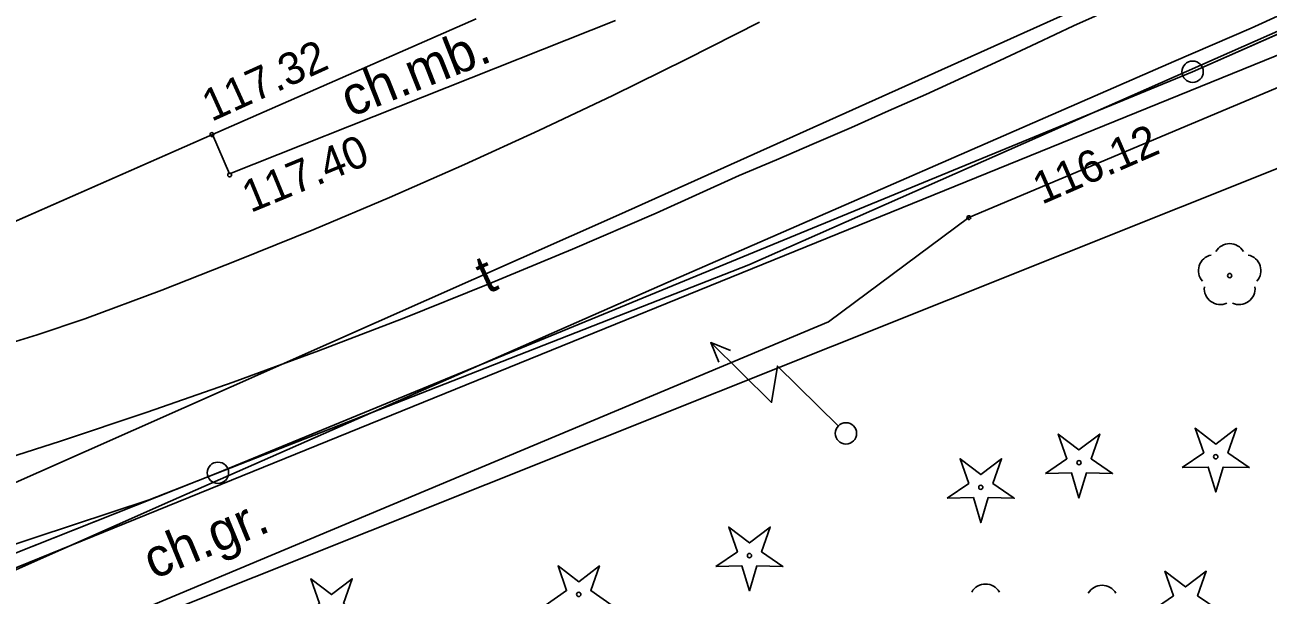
# Model space of a CAD drawing. Extents: x 6434771 to 6436222, y 5663454 to 5664782.
# Drawn here: x 6435180.31 to 6435209.44, y 5664181.62 to 5664194.98 of the extents above; entities that cross this region are included whole.
import ezdxf

# ---------------------------------------------------------------- set-up
doc = ezdxf.new("R2010")
doc.units = 0
for name, color, linetype in [('Warstwa 1', 7, 'Continuous'), ('Warstwa 10', 7, 'Continuous'), ('Warstwa 11', 7, 'Continuous'), ('Warstwa 12', 7, 'Continuous'), ('Warstwa 13', 7, 'Continuous'), ('Warstwa 14', 7, 'Continuous'), ('Warstwa 25', 7, 'Continuous'), ('Warstwa 37', 7, 'Continuous'), ('Warstwa 4', 7, 'Continuous'), ('Warstwa 40', 7, 'Continuous'), ('Warstwa 5', 7, 'Continuous'), ('Warstwa 6', 7, 'Continuous'), ('Warstwa 8', 7, 'Continuous'), ('Warstwa 9', 7, 'Continuous')]:
    doc.layers.add(name, color=color, linetype=linetype)

msp = doc.modelspace()

# ---------------------------------------------------------------- linework, layer by layer
at = {"layer": 'Warstwa 1'}
for p, q in [((6435207.671, 5664193.885), (6435247.344, 5664211.396)), ((6435207.671, 5664193.885), (6435247.344, 5664211.396)), ((6435184.837, 5664184.49), (6435207.671, 5664193.885)), ((6435184.837, 5664184.49), (6435207.671, 5664193.885)), ((6435157.213, 5664173.533), (6435184.837, 5664184.49)), ((6435157.213, 5664173.533), (6435184.837, 5664184.49))]:
    msp.add_line(p, q, dxfattribs=at)
msp.add_circle((6435199.549, 5664185.412), 0.25, dxfattribs=at)
at = {"layer": 'Warstwa 10'}
for points in [[(6435204.225, 5664184.473), (6435204.727, 5664184.82), (6435204.525, 5664185.396), (6435205.01, 5664185.026), (6435205.495, 5664185.396), (6435205.293, 5664184.82), (6435205.795, 5664184.473), (6435205.185, 5664184.487), (6435205.01, 5664183.903), (6435204.835, 5664184.487)], [(6435207.429, 5664184.611), (6435207.931, 5664184.958), (6435207.729, 5664185.534), (6435208.214, 5664185.164), (6435208.699, 5664185.534), (6435208.497, 5664184.958), (6435208.999, 5664184.611), (6435208.389, 5664184.625), (6435208.214, 5664184.041), (6435208.039, 5664184.625)], [(6435201.925, 5664183.895), (6435202.427, 5664184.242), (6435202.225, 5664184.818), (6435202.71, 5664184.448), (6435203.195, 5664184.818), (6435202.993, 5664184.242), (6435203.495, 5664183.895), (6435202.885, 5664183.909), (6435202.71, 5664183.325), (6435202.535, 5664183.909)], [(6435196.505, 5664182.295), (6435197.007, 5664182.642), (6435196.805, 5664183.218), (6435197.29, 5664182.848), (6435197.775, 5664183.218), (6435197.573, 5664182.642), (6435198.075, 5664182.295), (6435197.465, 5664182.309), (6435197.29, 5664181.725), (6435197.115, 5664182.309)], [(6435192.505, 5664181.385), (6435193.007, 5664181.732), (6435192.805, 5664182.308), (6435193.29, 5664181.938), (6435193.775, 5664182.308), (6435193.573, 5664181.732), (6435194.075, 5664181.385), (6435193.465, 5664181.399), (6435193.29, 5664180.815), (6435193.115, 5664181.399)], [(6435206.721, 5664181.262), (6435207.223, 5664181.609), (6435207.021, 5664182.185), (6435207.506, 5664181.815), (6435207.991, 5664182.185), (6435207.789, 5664181.609), (6435208.291, 5664181.262), (6435207.681, 5664181.276), (6435207.506, 5664180.692), (6435207.331, 5664181.276)], [(6435186.715, 5664181.085), (6435187.217, 5664181.432), (6435187.015, 5664182.008), (6435187.5, 5664181.638), (6435187.985, 5664182.008), (6435187.783, 5664181.432), (6435188.285, 5664181.085), (6435187.675, 5664181.099), (6435187.5, 5664180.515), (6435187.325, 5664181.099)]]:
    msp.add_lwpolyline(points, close=True, dxfattribs=at)
for centre, radius in [((6435207.671, 5664193.885), 0.25), ((6435207.671, 5664193.885), 0.25), ((6435208.214, 5664184.866), 0.05), ((6435184.837, 5664184.49), 0.25), ((6435184.837, 5664184.49), 0.25), ((6435205.01, 5664184.728), 0.05), ((6435202.71, 5664184.15), 0.05), ((6435197.29, 5664182.55), 0.05), ((6435193.29, 5664181.64), 0.05)]:
    msp.add_circle(centre, radius, dxfattribs=at)
at = {"layer": 'Warstwa 11'}
msp.add_circle((6435208.54, 5664189.11), 0.05, dxfattribs=at)
for centre, start, end in [((6435208.54, 5664189.485), 30.1471, 149.8529), ((6435208.183, 5664189.226), 102.1471, 221.8529), ((6435208.897, 5664189.226), 318.1471, 77.8529), ((6435208.32, 5664188.807), 174.1471, 293.8529), ((6435208.76, 5664188.807), 246.1471, 5.8529), ((6435202.82, 5664181.509), 30.1471, 149.8529), ((6435205.55, 5664181.481), 30.1471, 149.8529)]:
    msp.add_arc(centre, 0.375, start, end, dxfattribs=at)
at = {"layer": 'Warstwa 12'}
for points in [[(6435281.015, 5664229.581), (6435277.645, 5664228.094), (6435276.508, 5664227.504), (6435272.02, 5664225.546), (6435268.408, 5664223.957), (6435257.54, 5664219.119), (6435244.366, 5664213.151), (6435239.776, 5664211.095), (6435226.173, 5664204.919), (6435211.959, 5664198.52), (6435206.598, 5664196.099), (6435204.1, 5664194.968)], [(6435281.015, 5664229.581), (6435277.645, 5664228.094), (6435276.508, 5664227.504), (6435272.02, 5664225.546), (6435268.408, 5664223.957), (6435257.54, 5664219.119), (6435244.366, 5664213.151), (6435239.776, 5664211.095), (6435226.173, 5664204.919), (6435211.959, 5664198.52), (6435206.598, 5664196.099), (6435204.1, 5664194.968)], [(6435209.047, 5664194.908), (6435213.79, 5664197.076), (6435220.057, 5664199.836), (6435224.313, 5664201.791), (6435227.367, 5664203.131), (6435231.76, 5664205.101), (6435237.666, 5664207.678), (6435246.447, 5664211.632), (6435253.649, 5664214.809), (6435261.59, 5664218.28), (6435263.639, 5664219.22), (6435265.731, 5664220.085), (6435268.264, 5664221.176), (6435272.331, 5664222.979), (6435278.445, 5664225.76), (6435280.983, 5664226.937)], [(6434951.727, 5664198.024), (6434957.926, 5664129.983), (6434961.97, 5664130.264), (6434970.187, 5664130.835), (6434974.947, 5664124.947), (6434990.17, 5664131.703), (6434990.854, 5664132.005), (6434994.237, 5664123.143), (6434999.18, 5664110.172), (6435001.706, 5664111.412), (6435036.932, 5664126.527), (6435044.825, 5664129.971), (6435047.01, 5664125.415), (6435062.997, 5664132.462), (6435089.634, 5664144.4), (6435128.506, 5664161.54), (6435147.181, 5664161.834), (6435151.583, 5664162.011), (6435155.497, 5664165.634), (6435159.038, 5664169.791), (6435160.945, 5664172.028), (6435199.14, 5664188.028), (6435202.43, 5664190.468), (6435212.86, 5664194.862)], [(6435128.757, 5664162.157), (6435149.015, 5664170.962), (6435162.491, 5664176.787), (6435174.947, 5664181.982), (6435194.232, 5664190.532), (6435204.1, 5664194.968)], [(6435128.757, 5664162.157), (6435149.015, 5664170.962), (6435162.491, 5664176.787), (6435174.947, 5664181.982), (6435194.232, 5664190.532), (6435204.1, 5664194.968)], [(6435130.397, 5664160.861), (6435141.9, 5664165.595), (6435152.15, 5664169.838), (6435160.364, 5664173.506), (6435163.929, 5664175.112), (6435167.96, 5664176.888), (6435173.581, 5664179.327), (6435183.729, 5664183.822), (6435195.389, 5664188.953), (6435207.232, 5664194.122), (6435209.047, 5664194.908)]]:
    msp.add_lwpolyline(points, dxfattribs=at)
at = {"layer": 'Warstwa 14'}
msp.add_circle((6435202.43, 5664190.468), 0.045, dxfattribs=at)
at = {"layer": 'Warstwa 25'}
for centre in [(6435184.697, 5664192.414), (6435185.111, 5664191.468)]:
    msp.add_circle(centre, 0.045, dxfattribs=at)
at = {"layer": 'Warstwa 37'}
for points in [[(6435204.883, 5664194.959), (6435216.695, 5664200.241), (6435253.975, 5664216.982), (6435281.004, 5664228.741)], [(6435181.722, 5664188.094), (6435183.52, 5664188.769), (6435185.307, 5664189.468), (6435187.085, 5664190.193), (6435188.853, 5664190.941), (6435190.61, 5664191.714), (6435192.356, 5664192.512), (6435194.091, 5664193.333), (6435195.815, 5664194.179), (6435197.526, 5664195.048)], [(6435197.048, 5664191.454), (6435197.926, 5664191.825), (6435198.803, 5664192.201), (6435199.678, 5664192.582), (6435200.55, 5664192.967), (6435201.421, 5664193.356), (6435202.29, 5664193.75), (6435203.156, 5664194.149), (6435204.021, 5664194.552), (6435204.883, 5664194.959)], [(6435179.119, 5664184.581), (6435181.153, 5664185.229), (6435183.177, 5664185.907), (6435185.192, 5664186.614), (6435187.196, 5664187.349), (6435189.19, 5664188.113), (6435191.172, 5664188.906), (6435193.143, 5664189.727), (6435195.101, 5664190.576), (6435197.048, 5664191.454)], [(6435171.43, 5664185.602), (6435172.594, 5664185.785), (6435173.754, 5664185.991), (6435174.909, 5664186.221), (6435176.06, 5664186.475), (6435177.205, 5664186.752), (6435178.344, 5664187.053), (6435179.477, 5664187.377), (6435180.603, 5664187.724), (6435181.722, 5664188.094)]]:
    msp.add_lwpolyline(points, dxfattribs=at)
at = {"layer": 'Warstwa 4'}
msp.add_lwpolyline([(6435159.986, 5664176.18), (6435183.229, 5664183.86), (6435197.276, 5664189.36), (6435209.81, 5664194.899)], dxfattribs=at)
at = {"layer": 'Warstwa 40'}
msp.add_line((6435199.371, 5664185.587), (6435197.944, 5664186.989), dxfattribs=at)
for points in [[(6435199.371, 5664185.587), (6435197.944, 5664186.989), (6435197.81, 5664186.139), (6435196.384, 5664187.541)], [(6435196.575, 5664187.079), (6435196.384, 5664187.541), (6435196.849, 5664187.358)]]:
    msp.add_lwpolyline(points, dxfattribs=at)
msp.add_circle((6435199.549, 5664185.412), 0.25, dxfattribs=at)
at = {"layer": 'Warstwa 5'}
msp.add_line((6435161.47, 5664172.382), (6435217.638, 5664194.805), dxfattribs=at)
at = {"layer": 'Warstwa 6'}
for points in [[(6435489.214, 5664318.618), (6435448.311, 5664300.392), (6435408.384, 5664282.714), (6435365.745, 5664263.287), (6435327.816, 5664247.024), (6435287.693, 5664229.399), (6435247.344, 5664211.396), (6435207.671, 5664193.885), (6435184.837, 5664184.49), (6435157.213, 5664173.533), (6435155.042, 5664172.61), (6435151.966, 5664163.866), (6435154.163, 5664166.13), (6435198.039, 5664147.468), (6435199.937, 5664145.615), (6435200.207, 5664143.151), (6435171.553, 5664091.735)], [(6435190.888, 5664195.128), (6435184.713, 5664192.413), (6435172.407, 5664187.001)]]:
    msp.add_lwpolyline(points, dxfattribs=at)
msp.add_lwpolyline([(6435207.671, 5664193.885), (6435247.344, 5664211.396), (6435287.693, 5664229.399), (6435327.816, 5664247.024), (6435328.967, 5664271.142), (6435315.455, 5664265.206), (6435299.068, 5664257.994), (6435278.528, 5664248.892), (6435257.06, 5664239.171), (6435252.346, 5664237.168), (6435154.317, 5664193.62), (6435155.042, 5664172.61), (6435157.213, 5664173.533), (6435184.837, 5664184.49)], close=True, dxfattribs=at)
at = {"layer": 'Warstwa 8'}
for p, q in [((6435184.713, 5664192.413), (6435190.888, 5664195.128)), ((6435172.407, 5664187.001), (6435184.713, 5664192.413))]:
    msp.add_line(p, q, dxfattribs=at)
at = {"layer": 'Warstwa 9'}
for p, q in [((6435184.713, 5664192.413), (6435190.888, 5664195.128)), ((6435185.112, 5664191.498), (6435194.151, 5664195.089)), ((6435160.473, 5664174.294), (6435211.149, 5664194.883)), ((6435161.47, 5664172.382), (6435217.638, 5664194.805)), ((6435184.713, 5664192.413), (6435185.112, 5664191.498))]:
    msp.add_line(p, q, dxfattribs=at)

# ---------------------------------------------------------------- texts
at = {"layer": 'Warstwa 13'}
msp.add_text('t', height=0.9, rotation=24.6028, dxfattribs=at).set_placement((6435191.144, 5664188.669))
at = {"layer": 'Warstwa 14'}
msp.add_text('116.12', height=0.75, rotation=23.5371, dxfattribs=at).set_placement((6435204.139, 5664190.767))
at = {"layer": 'Warstwa 25'}
for s, rotation, p in [('117.32', 24.4309, (6435184.687, 5664192.708)), ('117.40', 22.3568, (6435185.602, 5664190.574))]:
    msp.add_text(s, height=0.75, rotation=rotation, dxfattribs=at).set_placement(p)
at = {"layer": 'Warstwa 9'}
for s, rotation, p in [('ch.mb.', 21.6693, (6435187.938, 5664192.812)), ('ch.gr.', 22.4542, (6435183.323, 5664181.985))]:
    msp.add_text(s, height=0.9, rotation=rotation, dxfattribs=at).set_placement(p)

doc.saveas('drawing.dxf')
